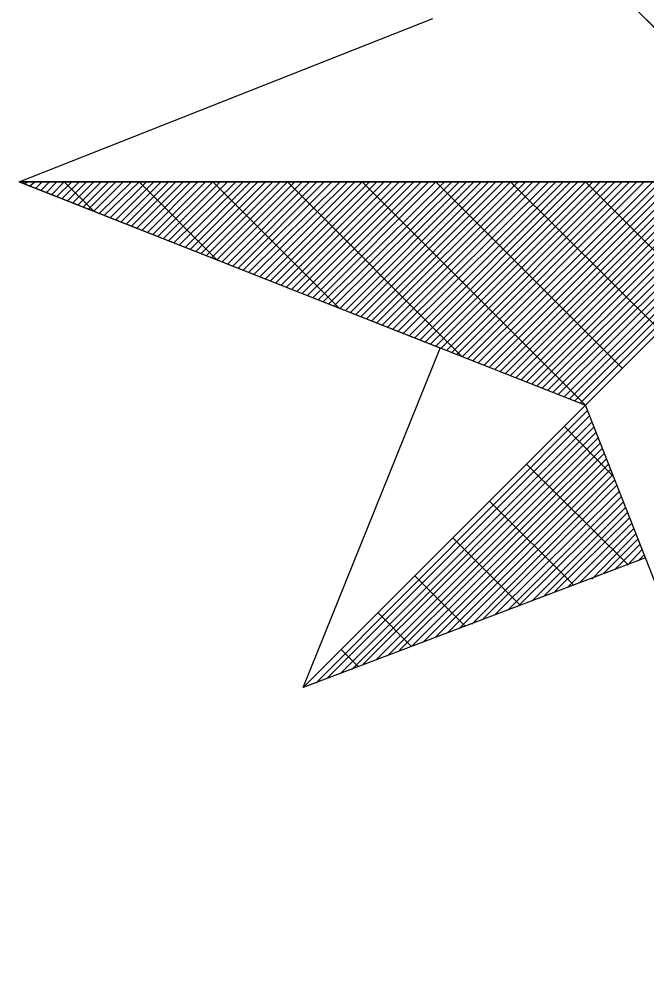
# Model space of a CAD drawing. Extents: x -729889 to -691139, y -995431 to -974354.
# Drawn here: x -725605.295 to -725604.257, y -978204.805 to -978203.231 of the extents above; entities that cross this region are included whole.
import ezdxf

# ---------------------------------------------------------------- set-up
doc = ezdxf.new("R2010")
doc.units = 0
doc.layers.add('Svítidlo vestavné a přisazené venkovní', color=7, linetype='Continuous')
doc.layers.add('Světelný bod se zemním svítidlem', color=7, linetype='Continuous')

# ---------------------------------------------------------------- blocks, each defined once
blk = doc.blocks.new('Světlo')
at = {"layer": 'Světelný bod se zemním svítidlem'}
for p, q in [((-0.3687, 0.3687), (0, 0)), ((0, 0), (-0.3687, 0.3687)), ((-1.3043, 0), (-0.6209, 0.2696)), ((-1.3043, 0), (-0.3687, -0.3687)), ((0, 0), (-1.3043, 0)), ((-0.6087, -0.2748), (-1.3043, 0)), ((-1.3043, 0), (1.3043, 0)), ((-1.3043, 0), (-1.3043, 0)), ((-1.2957, -0.0035), (-1.2904, 0)), ((-1.287, -0.007), (-1.2783, 0)), ((-1.2765, -0.0104), (-1.2661, 0)), ((-1.2678, -0.0139), (-1.2539, 0)), ((-1.2591, -0.0174), (-1.2417, 0)), ((-1.2504, -0.0209), (-1.2296, 0)), ((-1.2417, -0.0243), (-1.2174, 0)), ((-1.233, -0.0278), (-1.2052, 0)), ((-1.1809, -0.0487), (-1.2296, 0)), ((-1.2243, -0.0313), (-1.193, 0)), ((-1.2157, -0.0348), (-1.1809, 0)), ((-1.207, -0.0383), (-1.1687, 0)), ((-1.1983, -0.0417), (-1.1565, 0)), ((-1.1896, -0.0452), (-1.1443, 0)), ((-1.1809, -0.0487), (-1.1322, 0)), ((-1.1722, -0.0522), (-1.1183, 0)), ((-1.1635, -0.0557), (-1.1061, 0)), ((-1.153, -0.0591), (-1.0939, 0)), ((-1.1443, -0.0626), (-1.0817, 0)), ((-1.1357, -0.0661), (-1.0696, 0)), ((-1.127, -0.0696), (-1.0574, 0)), ((-1.1183, -0.073), (-1.0452, 0)), ((-1.1096, -0.0765), (-1.033, 0)), ((-0.9774, -0.1287), (-1.1061, 0)), ((-1.1009, -0.08), (-1.0209, 0)), ((-1.0922, -0.0835), (-1.0087, 0)), ((-1.0835, -0.087), (-0.9965, 0)), ((-1.0748, -0.0904), (-0.9843, 0)), ((-1.0661, -0.0939), (-0.9722, 0)), ((-1.0574, -0.0974), (-0.96, 0)), ((-1.0487, -0.1009), (-0.9461, 0)), ((-1.04, -0.1043), (-0.9339, 0)), ((-1.0296, -0.1078), (-0.9217, 0)), ((-1.0209, -0.1113), (-0.9096, 0)), ((-1.0122, -0.1148), (-0.8974, 0)), ((-1.0035, -0.1183), (-0.8852, 0)), ((-0.9948, -0.1217), (-0.873, 0)), ((-0.9861, -0.1252), (-0.8609, 0)), ((-0.7757, -0.2087), (-0.9843, 0)), ((-0.9774, -0.1287), (-0.8487, 0)), ((-0.9687, -0.1322), (-0.8365, 0)), ((-0.96, -0.1357), (-0.8243, 0)), ((-0.9513, -0.1391), (-0.8122, 0)), ((-0.9426, -0.1426), (-0.8, 0)), ((-0.9339, -0.1461), (-0.7878, 0)), ((-0.9252, -0.1496), (-0.7739, 0)), ((-0.9165, -0.153), (-0.7617, 0)), ((-0.9061, -0.1565), (-0.7496, 0)), ((-0.8974, -0.16), (-0.7374, 0)), ((-0.8887, -0.1635), (-0.7252, 0)), ((-0.88, -0.167), (-0.713, 0)), ((-0.8713, -0.1704), (-0.7009, 0)), ((-0.8626, -0.1739), (-0.6887, 0)), ((-0.5722, -0.2887), (-0.8609, 0)), ((-0.8539, -0.1774), (-0.6765, 0)), ((-0.8452, -0.1809), (-0.6643, 0)), ((-0.8365, -0.1843), (-0.6522, 0)), ((-0.8278, -0.1878), (-0.64, 0)), ((-0.8191, -0.1913), (-0.6278, 0)), ((-0.8104, -0.1948), (-0.6157, 0)), ((-0.8017, -0.1983), (-0.6017, 0)), ((-0.793, -0.2017), (-0.5896, 0)), ((-0.7843, -0.2052), (-0.5774, 0)), ((-0.7739, -0.2087), (-0.5652, 0)), ((-0.7652, -0.2122), (-0.553, 0)), ((-0.7565, -0.2157), (-0.5409, 0)), ((-0.7478, -0.2191), (-0.5287, 0)), ((-0.7391, -0.2226), (-0.5165, 0)), ((-0.3687, -0.3687), (-0.7374, 0)), ((-0.7304, -0.2261), (-0.5043, 0)), ((-0.7217, -0.2296), (-0.4922, 0)), ((-0.713, -0.233), (-0.48, 0)), ((-0.7043, -0.2365), (-0.4678, 0)), ((-0.6957, -0.24), (-0.4557, 0)), ((-0.687, -0.2435), (-0.4435, 0)), ((-0.6783, -0.247), (-0.4296, 0)), ((-0.6696, -0.2504), (-0.4174, 0)), ((-0.6591, -0.2539), (-0.4052, 0)), ((-0.6504, -0.2574), (-0.393, 0)), ((-0.6417, -0.2609), (-0.3809, 0)), ((-0.633, -0.2643), (-0.3687, 0)), ((-0.6243, -0.2678), (-0.3565, 0)), ((-0.6157, -0.2713), (-0.3443, 0)), ((-0.3078, -0.3078), (-0.6157, 0)), ((-0.607, -0.2748), (-0.3322, 0)), ((-0.5983, -0.2783), (-0.32, 0)), ((-0.5896, -0.2817), (-0.3078, 0)), ((-0.5809, -0.2852), (-0.2957, 0)), ((-0.5722, -0.2887), (-0.2835, 0)), ((-0.5635, -0.2922), (-0.2713, 0)), ((-0.5548, -0.2957), (-0.2574, 0)), ((-0.5461, -0.2991), (-0.2452, 0)), ((-0.5357, -0.3026), (-0.233, 0)), ((-0.527, -0.3061), (-0.2209, 0)), ((-0.5183, -0.3096), (-0.2087, 0)), ((-0.5096, -0.313), (-0.1965, 0)), ((-0.5009, -0.3165), (-0.1843, 0)), ((-0.4922, -0.32), (-0.1722, 0)), ((-0.2452, -0.2452), (-0.4922, 0)), ((-0.4835, -0.3235), (-0.16, 0)), ((-0.4748, -0.327), (-0.1478, 0)), ((-0.4661, -0.3304), (-0.1357, 0)), ((-0.4574, -0.3339), (-0.1235, 0)), ((-0.4487, -0.3374), (-0.1113, 0)), ((-0.44, -0.3409), (-0.0991, 0)), ((-0.4313, -0.3443), (-0.0852, 0)), ((-0.4226, -0.3478), (-0.073, 0)), ((-0.4139, -0.3513), (-0.0609, 0)), ((-0.4035, -0.3548), (-0.0487, 0)), ((-0.3948, -0.3583), (-0.0365, 0)), ((-0.3861, -0.3617), (-0.0243, 0)), ((-0.3774, -0.3652), (-0.0122, 0)), ((-0.3687, -0.3687), (0, 0)), ((0, 0), (-0.3687, -0.3687)), ((0, 0), (-0.3687, -0.3687)), ((-0.1843, -0.1843), (-0.3687, 0)), ((-0.8348, -0.8348), (-0.6087, -0.2748)), ((-0.3687, -0.3687), (-0.8348, -0.8348)), ((-0.3687, -0.3687), (-0.8348, -0.8348)), ((-0.8348, -0.8348), (-0.3687, -0.3687)), ((-0.8139, -0.8278), (-0.3652, -0.3774)), ((-0.2696, -0.6209), (-0.3687, -0.3687)), ((-0.7948, -0.8191), (-0.3617, -0.3861)), ((-0.7739, -0.8122), (-0.3583, -0.3965)), ((-0.7548, -0.8052), (-0.3548, -0.4052)), ((-0.3235, -0.4852), (-0.4035, -0.4035)), ((-0.7357, -0.7965), (-0.3513, -0.4139)), ((-0.7148, -0.7896), (-0.3478, -0.4226)), ((-0.6957, -0.7826), (-0.3443, -0.4313)), ((-0.6765, -0.7739), (-0.3409, -0.44)), ((-0.6557, -0.767), (-0.3374, -0.4487)), ((-0.6365, -0.76), (-0.3339, -0.4574)), ((-0.6157, -0.7513), (-0.3304, -0.4661)), ((-0.2991, -0.6313), (-0.4661, -0.4661)), ((-0.5965, -0.7443), (-0.327, -0.4748)), ((-0.5774, -0.7374), (-0.3235, -0.4835)), ((-0.5565, -0.7304), (-0.32, -0.4922)), ((-0.5374, -0.7217), (-0.3165, -0.5009)), ((-0.5183, -0.7148), (-0.313, -0.5113)), ((-0.3878, -0.6661), (-0.527, -0.527)), ((-0.4974, -0.7078), (-0.3096, -0.52)), ((-0.4783, -0.6991), (-0.3061, -0.5287)), ((-0.4574, -0.6922), (-0.3026, -0.5374)), ((-0.4383, -0.6852), (-0.2991, -0.5461)), ((-0.4191, -0.6765), (-0.2957, -0.5548)), ((-0.3983, -0.6696), (-0.2922, -0.5635)), ((-0.3791, -0.6626), (-0.2887, -0.5722)), ((-0.3583, -0.6557), (-0.2852, -0.5809)), ((-0.4765, -0.6991), (-0.5878, -0.5878)), ((-0.3391, -0.647), (-0.2817, -0.5896)), ((-0.32, -0.64), (-0.2783, -0.5983)), ((-0.2991, -0.633), (-0.2748, -0.607)), ((-0.2696, -0.6209), (-0.8348, -0.8348)), ((-0.28, -0.6243), (-0.2713, -0.6157)), ((0, -1.3043), (-0.2696, -0.6209)), ((-0.567, -0.7339), (-0.6504, -0.6504)), ((-0.6557, -0.767), (-0.7113, -0.7113)), ((-0.7443, -0.8), (-0.7722, -0.7722))]:
    blk.add_line(p, q, dxfattribs=at)

msp = doc.modelspace()

# ---------------------------------------------------------------- block references
at = {"layer": 'Svítidlo vestavné a přisazené venkovní', "xscale": 1.0005800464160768, "yscale": 1.0005800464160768}
msp.add_blockref('Světlo', (-725603.99, -978203.5), dxfattribs=at)

doc.saveas('drawing.dxf')
